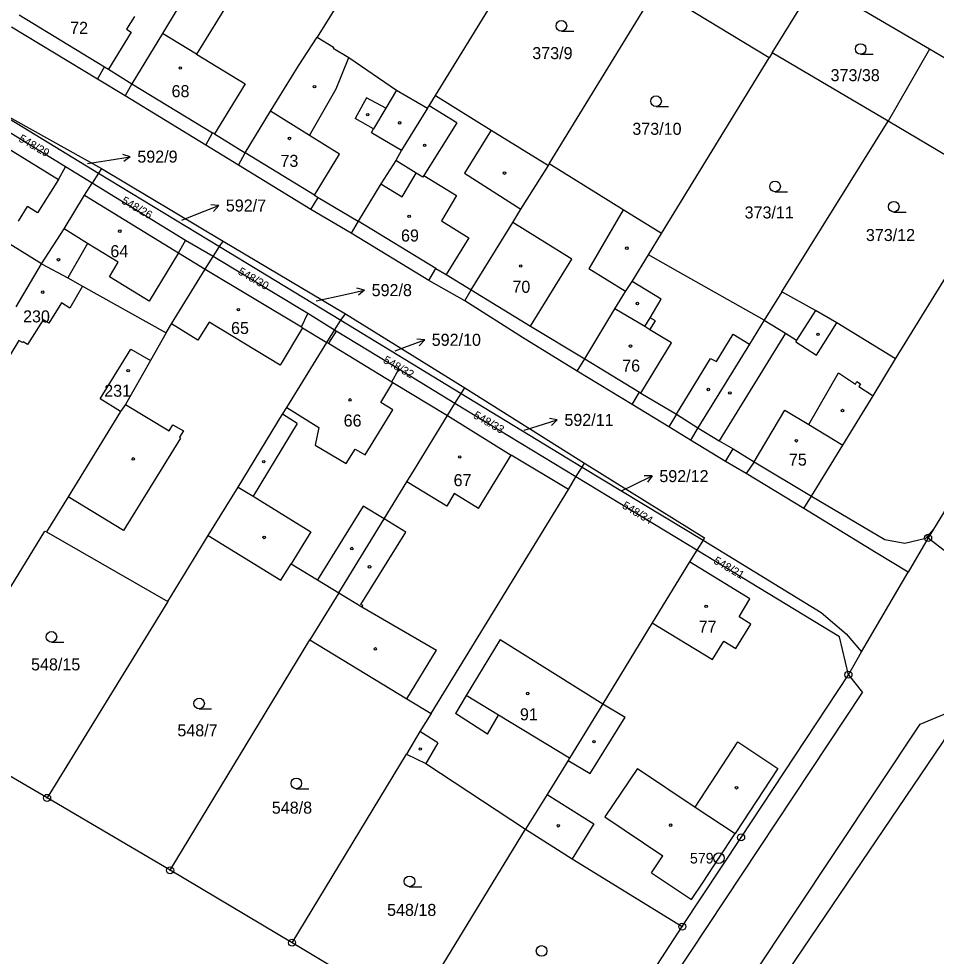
# Model space of a CAD drawing. Extents: x -758582 to -751794, y -998770 to -994350.
# Drawn here: x -754377.8 to -754248.1, y -997065.3 to -996932.8 of the extents above; entities that cross this region are included whole.
import ezdxf

# ---------------------------------------------------------------- set-up
doc = ezdxf.new("R2010")
doc.units = 0
for name, color, linetype in [('Hranice parcel', 7, 'Continuous'), ('Parcelní čísla', 7, 'Continuous'), ('Pop  PČ popisy', 7, 'Continuous'), ('Vnitřní kresba', 7, 'Continuous'), ('Značky bodu BP', 7, 'Continuous'), ('Značky budov', 7, 'Continuous'), ('Značky kultur', 7, 'Continuous')]:
    doc.layers.add(name, color=color, linetype=linetype)

msp = doc.modelspace()

# ---------------------------------------------------------------- linework, layer by layer
at = {"layer": 'Hranice parcel'}
for p, q in [((-754318.92, -996943.63), (-754303.3, -996918.26)), ((-754271.31, -996937.63), (-754265.19, -996927.65)), ((-754249.07, -996937.1), (-754265.19, -996927.65)), ((-754302.83, -996953.32), (-754287.72, -996928.63)), ((-754271.74, -996938.33), (-754287.72, -996928.63)), ((-754249.07, -996937.1), (-754254.94, -996947.27)), ((-754232.94, -996946.73), (-754249.07, -996937.1)), ((-754286.99, -996963.15), (-754271.74, -996938.33)), ((-754271.31, -996937.63), (-754271.74, -996938.33)), ((-754254.94, -996947.27), (-754271.31, -996937.63)), ((-754383.67, -996944.19), (-754366.1, -996953.94)), ((-754383.67, -996944.19), (-754366.52, -996954.61)), ((-754269.98, -996971.41), (-754254.94, -996947.27)), ((-754239.04, -996956.72), (-754254.94, -996947.27)), ((-754302.96, -996953.53), (-754302.83, -996953.32)), ((-754366.52, -996954.61), (-754367.41, -996956.01)), ((-754366.1, -996953.94), (-754366.52, -996954.61)), ((-754366.52, -996954.61), (-754349.44, -996964.96)), ((-754366.1, -996953.94), (-754348.94, -996964.22)), ((-754253.88, -996980.88), (-754239.04, -996956.72)), ((-754288.82, -996966.16), (-754286.99, -996963.15)), ((-754350.35, -996966.4), (-754349.44, -996964.96)), ((-754349.44, -996964.96), (-754348.94, -996964.22)), ((-754349.44, -996964.96), (-754332.29, -996975.4)), ((-754348.94, -996964.22), (-754331.64, -996974.52)), ((-754378.16, -996973.49), (-754374.58, -996967.43)), ((-754368.79, -996970.6), (-754356.99, -996977.19)), ((-754269.98, -996971.41), (-754272.44, -996975.39)), ((-754332.29, -996975.4), (-754331.64, -996974.52)), ((-754331.64, -996974.52), (-754314.77, -996984.96)), ((-754333.17, -996976.81), (-754332.29, -996975.4)), ((-754332.29, -996975.4), (-754315.29, -996985.75)), ((-754356.99, -996977.19), (-754359.18, -996981.08)), ((-754315.29, -996985.75), (-754314.77, -996984.96)), ((-754314.77, -996984.96), (-754297.84, -996995.61)), ((-754316.16, -996987.15), (-754315.29, -996985.75)), ((-754315.29, -996985.75), (-754298.18, -996996.15)), ((-754299.06, -996997.55), (-754316.16, -996987.15)), ((-754298.18, -996996.15), (-754297.84, -996995.61)), ((-754299.06, -996997.55), (-754298.18, -996996.15)), ((-754298.18, -996996.15), (-754281.08, -997006.49)), ((-754281.98, -997007.92), (-754299.06, -996997.55)), ((-754373.87, -997005.32), (-754356.72, -997015.17)), ((-754356.72, -997015.17), (-754351.05, -997005.83)), ((-754281.08, -997006.49), (-754281.98, -997007.92)), ((-754258.68, -997022.29), (-754252.12, -997011.03)), ((-754332.57, -997013.92), (-754336.66, -997020.59)), ((-754356.72, -997015.17), (-754373.8, -997042.91)), ((-754356.41, -997053.14), (-754336.66, -997020.59)), ((-754260.55, -997025.5), (-754258.68, -997022.29)), ((-754339.18, -997063.38), (-754322.99, -997036.73)), ((-754373.8, -997042.91), (-754383.59, -997037.19)), ((-754356.41, -997053.14), (-754373.8, -997042.91)), ((-754322.2, -997073.53), (-754306.17, -997047.33)), ((-754339.18, -997063.38), (-754356.41, -997053.14)), ((-754300.65, -997086.35), (-754284.03, -997061.1)), ((-754322.2, -997073.53), (-754339.18, -997063.38))]:
    msp.add_line(p, q, dxfattribs=at)
for points in [[(-754345.53, -996915.8), (-754345.9, -996916.39), (-754346.91, -996918.02), (-754347.35, -996918.73), (-754349.19, -996921.79), (-754355.4, -996931.43), (-754357.5, -996934.88), (-754361.81, -996941.97), (-754362.79, -996943.71)], [(-754323.36, -996915.29), (-754327.65, -996922.3), (-754327.53, -996922.34), (-754335.61, -996935.42)], [(-754362.79, -996943.71), (-754366.69, -996941.33), (-754378.83, -996933.97)], [(-754346.77, -996953.49), (-754345.82, -996951.75), (-754342.21, -996945.87), (-754338.26, -996939.44), (-754335.61, -996935.42)], [(-754335.61, -996935.42), (-754333.31, -996936.79), (-754333.39, -996936.95), (-754331.15, -996938.27), (-754324.4, -996942.87), (-754320.06, -996945.44)], [(-754346.77, -996953.49), (-754351.36, -996950.67), (-754362.79, -996943.71)], [(-754320.06, -996945.44), (-754319.82, -996945.1), (-754318.92, -996943.63)], [(-754318.92, -996943.63), (-754311.02, -996948.53), (-754302.96, -996953.53)], [(-754367.41, -996956.01), (-754371.18, -996953.71), (-754384.54, -996945.57)], [(-754320.06, -996945.44), (-754323.71, -996951.35), (-754324.53, -996952.81), (-754326.63, -996956.13), (-754329.83, -996961.39), (-754330.85, -996963.1)], [(-754286.99, -996963.15), (-754292.38, -996959.82), (-754302.83, -996953.32)], [(-754330.85, -996963.1), (-754336.52, -996959.75), (-754346.77, -996953.49)], [(-754314.75, -996972.65), (-754313.87, -996971.12), (-754308, -996961.6), (-754306.83, -996959.7), (-754302.96, -996953.53)], [(-754218.11, -996955.35), (-754218.17, -996955.44), (-754248.54, -997004.94), (-754249.29, -997006.16), (-754252.12, -997011.03)], [(-754374.58, -996967.43), (-754371.38, -996962.49), (-754368.51, -996957.75), (-754367.41, -996956.01)], [(-754350.35, -996966.4), (-754354.23, -996964.15), (-754367.41, -996956.01)], [(-754314.75, -996972.65), (-754319.85, -996969.81), (-754330.85, -996963.1)], [(-754356.99, -996977.19), (-754356.24, -996975.93), (-754351.46, -996968.17), (-754350.35, -996966.4)], [(-754333.17, -996976.81), (-754336.96, -996974.44), (-754350.35, -996966.4)], [(-754298.88, -996982.59), (-754297.8, -996980.84), (-754293.55, -996973.77), (-754292.06, -996971.34), (-754291.12, -996969.95), (-754288.82, -996966.16)], [(-754272.44, -996975.39), (-754284.67, -996968.5), (-754288.82, -996966.16)], [(-754374.58, -996967.43), (-754370.89, -996969.4), (-754368.79, -996970.6)], [(-754368.79, -996970.6), (-754370.57, -996973.68), (-754371.79, -996972.96), (-754373.55, -996975.81), (-754374.38, -996975.35), (-754376.57, -996978.82), (-754377.19, -996978.44), (-754377.27, -996978.55), (-754377.78, -996978.26), (-754379.02, -996980.29), (-754381.39, -996978.8)], [(-754253.88, -996980.88), (-754262.19, -996975.76), (-754265.19, -996974.04), (-754269.98, -996971.41)], [(-754298.88, -996982.59), (-754306.59, -996977.86), (-754314.75, -996972.65)], [(-754272.44, -996975.39), (-754274.53, -996978.77), (-754281.81, -996990.6), (-754282.89, -996992.33)], [(-754351.05, -997005.83), (-754346.8, -996999), (-754340.55, -996988.67), (-754339.93, -996987.73), (-754334.25, -996978.53), (-754333.17, -996976.81)], [(-754316.16, -996987.15), (-754324.11, -996982.3), (-754332.95, -996976.93), (-754333.17, -996976.81)], [(-754363.43, -996988.3), (-754366.29, -996986.52), (-754361.96, -996979.49), (-754359.18, -996981.08)], [(-754359.18, -996981.08), (-754362.74, -996987.29), (-754363.43, -996988.3)], [(-754266.86, -997002.01), (-754265.79, -997000.29), (-754261.34, -996993.04), (-754257.07, -996986.08), (-754253.88, -996980.88)], [(-754282.89, -996992.33), (-754285.94, -996990.45), (-754291.13, -996987.3), (-754298.88, -996982.59)], [(-754332.57, -997013.92), (-754326.17, -997003.48), (-754322.94, -996998.24), (-754321.9, -996996.49), (-754317.23, -996988.89), (-754316.16, -996987.15)], [(-754363.43, -996988.3), (-754370.81, -997000.35), (-754373.87, -997005.32)], [(-754266.86, -997002.01), (-754275.01, -996997.08), (-754277.91, -996995.35), (-754282.89, -996992.33)], [(-754297.84, -996995.61), (-754280.88, -997006.15), (-754281.08, -997006.49)], [(-754319.52, -997030.98), (-754300.11, -996999.31), (-754299.06, -996997.55)], [(-754252.12, -997011.03), (-754256.61, -997008.28), (-754266.86, -997002.01)], [(-754391.03, -997032.84), (-754374.11, -997005.21), (-754373.87, -997005.32)], [(-754351.05, -997005.83), (-754340.78, -997012.16), (-754339.33, -997009.82), (-754335.6, -997012.08), (-754332.57, -997013.92)], [(-754281.08, -997006.49), (-754264.39, -997016.71), (-754260.86, -997019.73), (-754258.68, -997022.29)], [(-754281.98, -997007.92), (-754283.01, -997009.56), (-754288.27, -997018.16), (-754295.28, -997029.61), (-754299.99, -997037.3), (-754300.15, -997037.64), (-754303.11, -997042.42), (-754306.17, -997047.33)], [(-754260.55, -997025.5), (-754261.83, -997020.13), (-754281.98, -997007.92)], [(-754336.66, -997020.59), (-754322.98, -997028.93), (-754319.52, -997030.98)], [(-754284.03, -997061.1), (-754275.72, -997048.49), (-754260.55, -997025.5)], [(-754298.61, -997110.48), (-754287.65, -997094.76), (-754247.23, -997035.13), (-754244.34, -997029.93)], [(-754319.52, -997030.98), (-754321.11, -997033.52), (-754322.99, -997036.73)], [(-754322.99, -997036.73), (-754320.27, -997038.03), (-754306.17, -997047.33)], [(-754306.17, -997047.33), (-754299.61, -997051.5), (-754284.03, -997061.1)]]:
    msp.add_lwpolyline(points, dxfattribs=at)
at = {"layer": 'Pop  PČ popisy'}
for p, q in [((-754362.05, -996952.3), (-754363.11, -996951.96)), ((-754368.07, -996953.27), (-754365.01, -996952.77)), ((-754365.01, -996952.77), (-754362.05, -996952.3)), ((-754362.05, -996952.3), (-754362.96, -996952.95)), ((-754352.33, -996960.29), (-754349.53, -996959.21)), ((-754349.53, -996959.21), (-754350.64, -996959.11)), ((-754349.53, -996959.21), (-754350.28, -996960.04)), ((-754354.76, -996961.24), (-754352.33, -996960.29)), ((-754335.78, -996972.64), (-754331.86, -996971.79)), ((-754331.86, -996971.79), (-754328.93, -996971.17)), ((-754328.93, -996971.17), (-754330.01, -996970.88)), ((-754328.93, -996971.17), (-754329.8, -996971.86)), ((-754323.25, -996979.22), (-754320.43, -996978.19)), ((-754320.43, -996978.19), (-754321.54, -996978.07)), ((-754320.43, -996978.19), (-754321.2, -996979.01)), ((-754324.62, -996979.73), (-754323.25, -996979.22)), ((-754306.36, -996990.93), (-754304.56, -996990.37)), ((-754304.56, -996990.37), (-754301.69, -996989.49)), ((-754301.69, -996989.49), (-754302.79, -996989.31)), ((-754301.69, -996989.49), (-754302.5, -996990.26)), ((-754290.98, -996998.73), (-754288.28, -996997.41)), ((-754288.28, -996997.41), (-754289.4, -996997.4)), ((-754288.28, -996997.41), (-754288.96, -996998.3)), ((-754292.51, -996999.46), (-754290.98, -996998.73))]:
    msp.add_line(p, q, dxfattribs=at)
at = {"layer": 'Vnitřní kresba'}
for p, q in [((-754342.24, -996920.87), (-754352.68, -996937.8)), ((-754377.74, -996932.26), (-754365.71, -996939.59)), ((-754361.44, -996932.48), (-754362.56, -996934.29)), ((-754361.94, -996934.68), (-754365.13, -996939.94)), ((-754362.56, -996934.29), (-754361.94, -996934.68)), ((-754352.68, -996937.8), (-754357.5, -996934.88)), ((-754352.68, -996937.8), (-754345.79, -996941.98)), ((-754332.94, -996942.68), (-754331.15, -996938.27)), ((-754366.69, -996941.33), (-754365.71, -996939.59)), ((-754365.71, -996939.59), (-754365.13, -996939.94)), ((-754365.13, -996939.94), (-754361.81, -996941.97)), ((-754361.81, -996941.97), (-754350.41, -996948.91)), ((-754345.79, -996941.98), (-754350.15, -996949.06)), ((-754336.71, -996949.31), (-754332.94, -996942.68)), ((-754328.64, -996943.96), (-754330.25, -996946.91)), ((-754325.93, -996945.45), (-754328.64, -996943.96)), ((-754324.4, -996942.87), (-754325.93, -996945.45)), ((-754315.9, -996947.51), (-754319.82, -996945.1)), ((-754336.71, -996949.31), (-754342.21, -996945.87)), ((-754325.93, -996945.45), (-754327.65, -996948.34)), ((-754385.57, -996947.29), (-754372.18, -996955.49)), ((-754327.65, -996948.34), (-754330.25, -996946.91)), ((-754315.9, -996947.51), (-754320.54, -996954.93)), ((-754351.36, -996950.67), (-754350.41, -996948.91)), ((-754350.15, -996949.06), (-754350.41, -996948.91)), ((-754350.15, -996949.06), (-754345.82, -996951.75)), ((-754332.49, -996951.95), (-754336.71, -996949.31)), ((-754327.95, -996948.87), (-754327.65, -996948.34)), ((-754327.95, -996948.87), (-754323.71, -996951.35)), ((-754311.02, -996948.53), (-754314.83, -996954.63)), ((-754336.02, -996957.71), (-754345.82, -996951.75)), ((-754336.02, -996957.71), (-754332.49, -996951.95)), ((-754321.62, -996954.61), (-754324.53, -996952.81)), ((-754372.18, -996955.49), (-754371.18, -996953.71)), ((-754323.61, -996957.97), (-754321.62, -996954.61)), ((-754320.68, -996955.2), (-754321.62, -996954.61)), ((-754314.83, -996954.63), (-754306.83, -996959.7)), ((-754372.18, -996955.49), (-754375.14, -996960.23)), ((-754320.54, -996954.93), (-754320.68, -996955.2)), ((-754320.54, -996954.93), (-754315.93, -996957.76)), ((-754326.63, -996956.13), (-754323.61, -996957.97)), ((-754368.51, -996957.75), (-754355.23, -996965.86)), ((-754336.52, -996959.75), (-754335.48, -996958.05)), ((-754336.02, -996957.71), (-754335.48, -996958.05)), ((-754335.48, -996958.05), (-754329.83, -996961.39)), ((-754315.93, -996957.76), (-754318.06, -996961.34)), ((-754377.84, -996961.41), (-754376.57, -996959.34)), ((-754375.14, -996960.23), (-754376.57, -996959.34)), ((-754292.38, -996959.82), (-754297.22, -996968.13)), ((-754368.08, -996964.55), (-754371.38, -996962.49)), ((-754318.84, -996968.08), (-754329.83, -996961.39)), ((-754318.06, -996961.34), (-754314.2, -996963.76)), ((-754299.63, -996966.75), (-754308, -996961.6)), ((-754374.58, -996967.43), (-754380.5, -996963.81)), ((-754314.2, -996963.76), (-754317.42, -996968.93)), ((-754368.08, -996964.55), (-754370.89, -996969.4)), ((-754363.75, -996967.22), (-754368.08, -996964.55)), ((-754355.23, -996965.86), (-754354.23, -996964.15)), ((-754355.23, -996965.86), (-754359.37, -996972.73)), ((-754355.23, -996965.86), (-754351.46, -996968.17)), ((-754364.97, -996969.25), (-754363.75, -996967.22)), ((-754305.47, -996976.26), (-754299.63, -996966.75)), ((-754351.46, -996968.17), (-754337.86, -996976.34)), ((-754319.85, -996969.81), (-754318.84, -996968.08)), ((-754318.84, -996968.08), (-754317.42, -996968.93)), ((-754317.42, -996968.93), (-754313.87, -996971.12)), ((-754292.06, -996971.34), (-754297.22, -996968.13)), ((-754359.37, -996972.73), (-754364.97, -996969.25)), ((-754287.01, -996972.42), (-754291.12, -996969.95)), ((-754313.87, -996971.12), (-754305.47, -996976.26)), ((-754288.58, -996975.07), (-754287.01, -996972.42)), ((-754337.86, -996976.34), (-754336.96, -996974.44)), ((-754289.34, -996976.31), (-754293.55, -996973.77)), ((-754265.19, -996974.04), (-754267.87, -996978.24)), ((-754350.92, -996975.66), (-754352.49, -996978.22)), ((-754340.84, -996981.73), (-754350.92, -996975.66)), ((-754289.34, -996976.31), (-754288.58, -996975.07)), ((-754288.6, -996976.74), (-754287.83, -996975.51)), ((-754287.83, -996975.51), (-754288.58, -996975.07)), ((-754272.44, -996975.39), (-754269.43, -996977.23)), ((-754265.04, -996980.36), (-754262.19, -996975.76)), ((-754352.49, -996978.22), (-754356.24, -996975.93)), ((-754337.69, -996976.49), (-754340.84, -996981.73)), ((-754337.86, -996976.34), (-754337.69, -996976.49)), ((-754337.69, -996976.49), (-754334.25, -996978.53)), ((-754332.95, -996976.93), (-754334.03, -996978.66)), ((-754305.47, -996976.26), (-754297.8, -996980.84)), ((-754288.6, -996976.74), (-754289.34, -996976.31)), ((-754285.55, -996978.59), (-754288.6, -996976.74)), ((-754279.2, -996981.23), (-754276.86, -996977.36)), ((-754269.43, -996977.23), (-754278.81, -996992.47)), ((-754276.86, -996977.36), (-754274.53, -996978.77)), ((-754269.43, -996977.23), (-754267.87, -996978.24)), ((-754267.87, -996978.24), (-754268, -996978.45)), ((-754268, -996978.45), (-754265.04, -996980.36)), ((-754334.25, -996978.53), (-754334.03, -996978.66)), ((-754334.03, -996978.66), (-754325.09, -996984.1)), ((-754289.87, -996985.71), (-754285.55, -996978.59)), ((-754297.8, -996980.84), (-754290.08, -996985.57)), ((-754284.85, -996988.7), (-754280.04, -996980.8)), ((-754280.04, -996980.8), (-754279.2, -996981.23)), ((-754325.09, -996984.1), (-754324.11, -996982.3)), ((-754266.14, -996990.16), (-754261.95, -996982.86)), ((-754261.95, -996982.86), (-754259.57, -996984.42)), ((-754326.65, -996987.03), (-754324.95, -996984.19)), ((-754325.09, -996984.1), (-754324.95, -996984.19)), ((-754324.95, -996984.19), (-754317.23, -996988.89)), ((-754259.57, -996984.42), (-754259.34, -996984.07)), ((-754259.34, -996984.07), (-754258.83, -996984.41)), ((-754258.83, -996984.41), (-754259.07, -996984.76)), ((-754259.07, -996984.76), (-754257.07, -996986.08)), ((-754291.13, -996987.3), (-754290.08, -996985.57)), ((-754290.08, -996985.57), (-754289.87, -996985.71)), ((-754289.87, -996985.71), (-754284.85, -996988.7)), ((-754362.74, -996987.29), (-754356.57, -996991.05)), ((-754339.93, -996987.73), (-754335.4, -996990.56)), ((-754324.96, -996988.05), (-754326.65, -996987.03)), ((-754338.45, -996989.98), (-754340.55, -996988.67)), ((-754328.84, -996994.44), (-754324.96, -996988.05)), ((-754317.23, -996988.89), (-754308.21, -996994.45)), ((-754284.85, -996988.7), (-754285.94, -996990.45)), ((-754284.85, -996988.7), (-754281.81, -996990.6)), ((-754273.86, -996995.43), (-754269.55, -996988.11)), ((-754269.55, -996988.11), (-754266.14, -996990.16)), ((-754356.57, -996991.05), (-754356.02, -996990.18)), ((-754356.02, -996990.18), (-754354.53, -996991.03)), ((-754338.45, -996989.98), (-754344.66, -997000.26)), ((-754266.14, -996990.16), (-754261.34, -996993.04)), ((-754354.53, -996991.03), (-754355.07, -996991.94)), ((-754335.4, -996990.56), (-754335.9, -996993.06)), ((-754281.81, -996990.6), (-754278.81, -996992.47)), ((-754354.94, -996992.05), (-754363.01, -997005.14)), ((-754355.07, -996991.94), (-754354.94, -996992.05)), ((-754335.9, -996993.06), (-754331.52, -996995.67)), ((-754278.81, -996992.47), (-754276.85, -996993.6)), ((-754331.52, -996995.67), (-754330.26, -996993.62)), ((-754330.26, -996993.62), (-754328.84, -996994.44)), ((-754277.91, -996995.35), (-754276.85, -996993.6)), ((-754276.85, -996993.6), (-754273.86, -996995.43)), ((-754312.84, -997001.99), (-754308.21, -996994.45)), ((-754300.11, -996999.31), (-754308.21, -996994.45)), ((-754273.86, -996995.43), (-754275.01, -996997.08)), ((-754273.86, -996995.43), (-754265.79, -997000.29)), ((-754317.31, -997001.66), (-754322.94, -996998.24)), ((-754346.8, -996999), (-754344.66, -997000.26)), ((-754363.01, -997005.14), (-754370.81, -997000.35)), ((-754344.66, -997000.26), (-754336.54, -997005.3)), ((-754316.27, -996999.89), (-754317.31, -997001.66)), ((-754312.84, -997001.99), (-754316.27, -996999.89)), ((-754265.79, -997000.29), (-754255.4, -997006.4)), ((-754329.14, -997001.67), (-754335.6, -997012.08)), ((-754326.17, -997003.48), (-754329.14, -997001.67)), ((-754323.11, -997005.37), (-754326.17, -997003.48)), ((-754248.54, -997004.94), (-754249.61, -997006.22)), ((-754336.54, -997005.3), (-754339.33, -997009.82)), ((-754329.44, -997015.59), (-754323.11, -997005.37)), ((-754252.57, -997006.91), (-754249.61, -997006.22)), ((-754249.29, -997006.16), (-754246.61, -997008.22)), ((-754255.4, -997006.4), (-754252.57, -997006.91)), ((-754274.48, -997014.78), (-754283.01, -997009.56)), ((-754332.57, -997013.92), (-754329.32, -997015.89)), ((-754329.19, -997015.74), (-754329.44, -997015.59)), ((-754276.01, -997017.34), (-754274.48, -997014.78)), ((-754329.19, -997015.74), (-754329.32, -997015.89)), ((-754329.32, -997015.89), (-754318.78, -997022.05)), ((-754288.27, -997018.16), (-754279.75, -997023.35)), ((-754274.36, -997018.36), (-754276.01, -997017.34)), ((-754276.47, -997021.78), (-754274.36, -997018.36)), ((-754309.79, -997020.51), (-754314.58, -997028.44)), ((-754309.79, -997020.51), (-754295.28, -997029.61)), ((-754279.75, -997023.35), (-754278.16, -997020.75)), ((-754278.16, -997020.75), (-754276.47, -997021.78)), ((-754322.98, -997028.93), (-754318.78, -997022.05)), ((-754260.55, -997025.5), (-754258.56, -997028)), ((-754314.58, -997028.44), (-754316.09, -997031)), ((-754309.99, -997031.22), (-754314.58, -997028.44)), ((-754298.18, -997087.75), (-754258.56, -997028)), ((-754295.28, -997029.61), (-754292.12, -997031.5)), ((-754250.41, -997032.48), (-754244.34, -997029.93)), ((-754311.54, -997033.91), (-754316.09, -997031)), ((-754311.54, -997033.91), (-754309.99, -997031.22)), ((-754299.99, -997037.3), (-754309.99, -997031.22)), ((-754297.07, -997039.47), (-754292.12, -997031.5)), ((-754290.57, -997092.9), (-754250.41, -997032.48)), ((-754318.58, -997035.12), (-754321.11, -997033.52)), ((-754318.58, -997035.12), (-754320.27, -997038.03)), ((-754282.23, -997044.21), (-754276.17, -997034.98)), ((-754276.17, -997034.98), (-754270.54, -997038.77)), ((-754300.15, -997037.64), (-754297.07, -997039.47)), ((-754290.37, -997038.74), (-754294.98, -997045.57)), ((-754290.37, -997038.74), (-754282.23, -997044.21)), ((-754270.54, -997038.77), (-754276.56, -997047.95)), ((-754303.11, -997042.42), (-754296.54, -997046.56)), ((-754282.23, -997044.21), (-754276.56, -997047.95)), ((-754294.98, -997045.57), (-754286.79, -997051.09)), ((-754296.54, -997046.56), (-754299.61, -997051.5)), ((-754278.85, -997051.43), (-754276.56, -997047.95)), ((-754288.36, -997053.52), (-754286.79, -997051.09)), ((-754281.09, -997054.82), (-754278.85, -997051.43)), ((-754288.36, -997053.52), (-754282.71, -997057.28)), ((-754282.71, -997057.28), (-754281.09, -997054.82))]:
    msp.add_line(p, q, dxfattribs=at)
at = {"layer": 'Značky bodu BP'}
for centre, radius in [((-754249.29, -997006.16), 0.5), ((-754249.29, -997006.16), 0.0303), ((-754260.55, -997025.5), 0.5), ((-754260.55, -997025.5), 0.0303), ((-754373.8, -997042.91), 0.5), ((-754373.8, -997042.91), 0.0303), ((-754275.72, -997048.49), 0.5), ((-754275.72, -997048.49), 0.0303), ((-754278.85, -997051.43), 0.75), ((-754356.41, -997053.14), 0.5), ((-754278.85, -997051.43), 0.03), ((-754356.41, -997053.14), 0.0303), ((-754284.03, -997061.1), 0.5), ((-754284.03, -997061.1), 0.0303), ((-754339.18, -997063.38), 0.5), ((-754339.18, -997063.38), 0.0303)]:
    msp.add_circle(centre, radius, dxfattribs=at)
at = {"layer": 'Značky budov'}
for centre in [(-754354.98, -996939.76), (-754336.01, -996942.38), (-754328.49, -996946.35), (-754323.98, -996947.51), (-754339.55, -996949.71), (-754320.44, -996950.69), (-754309.16, -996954.61), (-754322.63, -996960.72), (-754363.53, -996962.82), (-754291.87, -996965.22), (-754372.19, -996966.86), (-754306.86, -996967.74), (-754374.42, -996971.44), (-754290.37, -996973.04), (-754346.77, -996973.91), (-754264.84, -996977.4), (-754291.35, -996979.06), (-754362.35, -996982.52), (-754280.35, -996985.19), (-754277.31, -996985.68), (-754330.99, -996986.66), (-754261.38, -996988.17), (-754267.9, -996992.44), (-754361.63, -996995), (-754343.19, -996995.4), (-754315.48, -996994.73), (-754343.12, -997006.1), (-754330.74, -997007.67), (-754328.24, -997010.26), (-754280.65, -997015.83), (-754327.41, -997021.85), (-754305.87, -997028.16), (-754296.5, -997034.97), (-754321.06, -997036), (-754276.37, -997041.48), (-754301.55, -997046.85), (-754285.68, -997046.76)]:
    msp.add_circle(centre, 0.175, dxfattribs=at)
at = {"layer": 'Značky kultur'}
for p, q in [((-754301.12, -996934.54), (-754299.37, -996934.54)), ((-754258.82, -996937.82), (-754257.07, -996937.82)), ((-754287.74, -996945.2), (-754285.99, -996945.2)), ((-754270.92, -996957.24), (-754269.17, -996957.24)), ((-754254.14, -996960.11), (-754252.39, -996960.11)), ((-754373.19, -997020.9), (-754371.44, -997020.9)), ((-754352.32, -997030.32), (-754350.57, -997030.32)), ((-754338.58, -997041.61), (-754336.83, -997041.61)), ((-754322.59, -997055.46), (-754320.84, -997055.46))]:
    msp.add_line(p, q, dxfattribs=at)
for centre in [(-754301.12, -996933.79), (-754258.82, -996937.07), (-754287.74, -996944.45), (-754270.92, -996956.49), (-754254.14, -996959.36), (-754373.19, -997020.15), (-754352.32, -997029.57), (-754338.58, -997040.86), (-754322.59, -997054.71), (-754303.91, -997064.54)]:
    msp.add_circle(centre, 0.75, dxfattribs=at)

# ---------------------------------------------------------------- texts
at = {"layer": 'Parcelní čísla'}
for s, p in [('72', (-754370.55, -996934.93)), ('373/9', (-754305.23, -996938.5)), ('373/38', (-754263.07, -996941.62)), ('68', (-754356.21, -996943.88)), ('373/10', (-754291.09, -996949.2)), ('592/9', (-754361.05, -996953.13)), ('73', (-754340.82, -996953.73)), ('592/7', (-754348.54, -996960.04)), ('373/11', (-754275.22, -996961.02)), ('69', (-754323.78, -996964.28)), ('373/12', (-754258.08, -996964.21)), ('64', (-754364.86, -996966.49)), ('592/8', (-754327.93, -996972)), ('70', (-754308.04, -996971.53)), ('230', (-754377.2, -996975.71)), ('65', (-754347.81, -996977.35)), ('592/10', (-754319.44, -996979.02)), ('76', (-754292.52, -996982.67)), ('231', (-754365.73, -996986.22)), ('66', (-754331.89, -996990.43)), ('592/11', (-754300.69, -996990.34)), ('75', (-754268.96, -996995.95)), ('592/12', (-754287.27, -996998.28)), ('67', (-754316.35, -996998.85)), ('77', (-754281.71, -997019.55)), ('548/15', (-754376.07, -997024.89)), ('91', (-754306.97, -997031.95)), ('548/7', (-754355.39, -997034.21)), ('548/8', (-754342.04, -997045.14)), ('548/18', (-754325.75, -997059.59))]:
    msp.add_text(s, height=1.7, dxfattribs=at).set_placement(p)
for s, rotation, p in [('548/29', 330, (-754377.92, -996950.05)), ('548/26', 330, (-754363.38, -996958.82)), ('548/30', 330, (-754346.92, -996968.84)), ('548/32', 330, (-754326.41, -996981.34)), ('548/33', 330, (-754313.66, -996989.15)), ('548/34', 329, (-754292.62, -997001.89)), ('548/21', 330, (-754279.71, -997009.7))]:
    msp.add_text(s, height=1.14, rotation=rotation, dxfattribs=at).set_placement(p)
at = {"layer": 'Značky bodu BP'}
msp.add_text('579', height=1.5, dxfattribs=at).set_placement((-754282.95, -997052.18))

doc.saveas('drawing.dxf')
